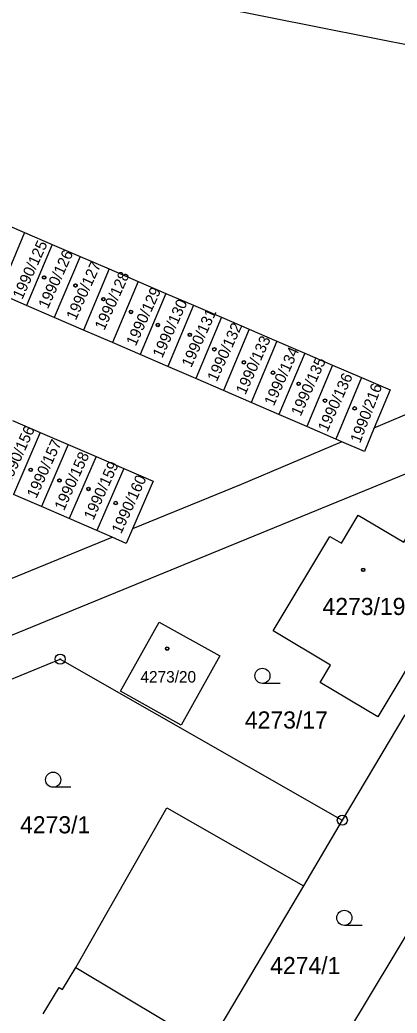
# Model space of a CAD drawing. Extents: x -593183 to -588034, y -1130415 to -1124994.
# Drawn here: x -590160 to -590122.6, y -1129085.7 to -1128987.2 of the extents above; entities that cross this region are included whole.
import ezdxf

# ---------------------------------------------------------------- set-up
doc = ezdxf.new("R2010")
doc.units = 0
for name, color, linetype in [('Vrstva 1', 7, 'Continuous'), ('Vrstva 18', 7, 'Continuous'), ('Vrstva 19', 7, 'Continuous'), ('Vrstva 24', 7, 'Continuous'), ('Vrstva 25', 7, 'Continuous'), ('Vrstva 4', 7, 'Continuous')]:
    doc.layers.add(name, color=color, linetype=linetype)

msp = doc.modelspace()

# ---------------------------------------------------------------- linework, layer by layer
at = {"layer": 'Vrstva 1'}
for p, q in [((-590065.94, -1129000.76), (-590239.95, -1128966.14)), ((-590162.28, -1129007.11), (-590159.52, -1129008.3)), ((-590159.52, -1129008.3), (-590162.07, -1129014.37)), ((-590159.52, -1129008.3), (-590156.77, -1129009.49)), ((-590124.85, -1129027.68), (-590079.65, -1129008.44)), ((-590156.77, -1129009.49), (-590159.32, -1129015.56)), ((-590156.77, -1129009.49), (-590154.02, -1129010.67)), ((-590154.02, -1129010.67), (-590156.57, -1129016.75)), ((-590154.02, -1129010.67), (-590151.14, -1129011.91)), ((-590151.14, -1129011.91), (-590153.69, -1129017.99)), ((-590151.14, -1129011.91), (-590148.26, -1129013.15)), ((-590148.26, -1129013.15), (-590150.81, -1129019.23)), ((-590148.26, -1129013.15), (-590145.51, -1129014.34)), ((-590159.32, -1129015.56), (-590162.07, -1129014.37)), ((-590145.51, -1129014.34), (-590148.06, -1129020.42)), ((-590145.51, -1129014.34), (-590142.76, -1129015.52)), ((-590156.57, -1129016.75), (-590159.32, -1129015.56)), ((-590142.76, -1129015.52), (-590145.31, -1129021.61)), ((-590142.76, -1129015.52), (-590140, -1129016.71)), ((-590153.69, -1129017.99), (-590156.57, -1129016.75)), ((-590140, -1129016.71), (-590142.55, -1129022.8)), ((-590140, -1129016.71), (-590137.25, -1129017.89)), ((-590150.81, -1129019.23), (-590153.69, -1129017.99)), ((-590137.25, -1129017.89), (-590139.8, -1129023.99)), ((-590137.25, -1129017.89), (-590134.5, -1129019.08)), ((-590148.06, -1129020.42), (-590150.81, -1129019.23)), ((-590134.5, -1129019.08), (-590137.05, -1129025.18)), ((-590134.5, -1129019.08), (-590131.75, -1129020.27)), ((-590145.31, -1129021.61), (-590148.06, -1129020.42)), ((-590131.75, -1129020.27), (-590134.3, -1129026.37)), ((-590131.75, -1129020.27), (-590128.99, -1129021.45)), ((-590142.55, -1129022.8), (-590145.31, -1129021.61)), ((-590128.99, -1129021.45), (-590131.54, -1129027.56)), ((-590128.99, -1129021.45), (-590126.12, -1129022.69)), ((-590139.8, -1129023.99), (-590142.55, -1129022.8)), ((-590126.12, -1129022.69), (-590128.67, -1129028.8)), ((-590126.12, -1129022.69), (-590123.29, -1129023.91)), ((-590123.29, -1129023.91), (-590124.85, -1129027.68)), ((-590103.23, -1129024.66), (-590166.83, -1129050.73)), ((-590137.05, -1129025.18), (-590139.8, -1129023.99)), ((-590134.3, -1129026.37), (-590137.05, -1129025.18)), ((-590131.54, -1129027.56), (-590134.3, -1129026.37)), ((-590160.72, -1129026.95), (-590157.96, -1129028.14)), ((-590128.67, -1129028.8), (-590131.54, -1129027.56)), ((-590124.85, -1129027.68), (-590125.82, -1129030.03)), ((-590157.96, -1129028.14), (-590160.61, -1129034.29)), ((-590157.96, -1129028.14), (-590155.19, -1129029.33)), ((-590128.07, -1129029.06), (-590128.67, -1129028.8)), ((-590155.19, -1129029.33), (-590157.85, -1129035.49)), ((-590155.19, -1129029.33), (-590152.43, -1129030.53)), ((-590128.07, -1129029.06), (-590138.04, -1129033.3)), ((-590125.82, -1129030.03), (-590128.07, -1129029.06)), ((-590152.43, -1129030.53), (-590155.09, -1129036.69)), ((-590152.43, -1129030.53), (-590149.67, -1129031.72)), ((-590149.67, -1129031.72), (-590152.34, -1129037.88)), ((-590149.67, -1129031.72), (-590146.77, -1129032.97)), ((-590146.77, -1129032.97), (-590148.82, -1129037.71)), ((-590138.04, -1129033.3), (-590148.82, -1129037.71)), ((-590157.85, -1129035.49), (-590160.61, -1129034.29)), ((-590155.09, -1129036.69), (-590157.85, -1129035.49)), ((-590152.34, -1129037.88), (-590155.09, -1129036.69)), ((-590148.82, -1129037.71), (-590149.44, -1129039.14)), ((-590175.77, -1129048.73), (-590150.84, -1129038.53)), ((-590150.84, -1129038.53), (-590152.34, -1129037.88)), ((-590149.44, -1129039.14), (-590150.84, -1129038.53)), ((-590121.83, -1129056.15), (-590128.02, -1129066.6)), ((-590154.44, -1129081.21), (-590145.41, -1129065.38)), ((-590145.41, -1129065.38), (-590131.87, -1129073.11)), ((-590127.84, -1129088.24), (-590114.33, -1129065.79)), ((-590128.02, -1129066.6), (-590131.87, -1129073.11)), ((-590131.87, -1129073.11), (-590146.35, -1129097.54)), ((-590155.75, -1129083.41), (-590154.44, -1129081.21)), ((-590157.66, -1129085.82), (-590156.1, -1129083.2)), ((-590156.1, -1129083.2), (-590155.75, -1129083.41))]:
    msp.add_line(p, q, dxfattribs=at)
for points in [[(-590114.52, -1129039.68), (-590124.51, -1129056.35), (-590130.22, -1129052.93), (-590129.19, -1129051.21), (-590134.86, -1129047.81), (-590129.26, -1129038.47), (-590128.1, -1129039.13), (-590126.45, -1129036.34), (-590121.94, -1129039.01), (-590120.25, -1129036.24), (-590114.52, -1129039.68)], [(-590149.99, -1129053.82), (-590146.16, -1129046.96), (-590140.17, -1129050.31), (-590144, -1129057.17), (-590149.99, -1129053.82)], [(-590183.13, -1129088.89), (-590163.74, -1129053.82), (-590155.98, -1129050.63), (-590128.02, -1129066.6)]]:
    msp.add_lwpolyline(points, dxfattribs=at)
at = {"layer": 'Vrstva 24'}
for centre, radius in [((-590155.98, -1129050.63), 0.5), ((-590155.98, -1129050.63), 0.0327), ((-590128.02, -1129066.6), 0.5), ((-590128.02, -1129066.6), 0.0327)]:
    msp.add_circle(centre, radius, dxfattribs=at)
at = {"layer": 'Vrstva 25'}
for p, q in [((-590134.19, -1129053.03), (-590135.94, -1129053.03)), ((-590154.93, -1129063.34), (-590156.68, -1129063.34)), ((-590126.07, -1129077.04), (-590127.82, -1129077.04))]:
    msp.add_line(p, q, dxfattribs=at)
for centre, radius in [((-590157.58, -1129012.76), 0.175), ((-590157.58, -1129012.76), 0.15), ((-590154.47, -1129013.56), 0.175), ((-590154.47, -1129013.56), 0.15), ((-590151.7, -1129014.92), 0.175), ((-590151.7, -1129014.92), 0.15), ((-590148.97, -1129016.18), 0.175), ((-590148.97, -1129016.18), 0.15), ((-590146.3, -1129017.47), 0.175), ((-590146.3, -1129017.47), 0.15), ((-590143.13, -1129018.45), 0.175), ((-590143.13, -1129018.45), 0.15), ((-590140.7, -1129019.89), 0.175), ((-590140.7, -1129019.89), 0.15), ((-590137.78, -1129021.18), 0.175), ((-590137.78, -1129021.18), 0.15), ((-590134.89, -1129022.21), 0.175), ((-590134.89, -1129022.21), 0.15), ((-590132.35, -1129023.31), 0.175), ((-590132.35, -1129023.31), 0.15), ((-590129.74, -1129024.98), 0.175), ((-590129.74, -1129024.98), 0.15), ((-590126.8, -1129025.75), 0.175), ((-590126.8, -1129025.75), 0.15), ((-590158.91, -1129031.84), 0.175), ((-590158.91, -1129031.84), 0.15), ((-590156.06, -1129032.9), 0.175), ((-590156.06, -1129032.9), 0.15), ((-590153.18, -1129033.74), 0.175), ((-590153.18, -1129033.74), 0.15), ((-590150.48, -1129035.14), 0.175), ((-590150.48, -1129035.14), 0.15), ((-590125.96, -1129041.77), 0.175), ((-590125.96, -1129041.77), 0.15), ((-590145.38, -1129049.58), 0.175), ((-590145.38, -1129049.58), 0.15), ((-590135.94, -1129052.28), 0.75), ((-590156.68, -1129062.59), 0.75), ((-590127.82, -1129076.29), 0.75)]:
    msp.add_circle(centre, radius, dxfattribs=at)
at = {"layer": 'Vrstva 4'}
msp.add_line((-590154.44, -1129081.21), (-590145.55, -1129086.53), dxfattribs=at)

# ---------------------------------------------------------------- texts
at = {"layer": 'Vrstva 18'}
for s, p in [('4273/17', (-590137.679, -1129057.51)), ('4273/1', (-590159.96, -1129067.91)), ('4274/1', (-590135.17, -1129081.87))]:
    msp.add_text(s, height=1.7, dxfattribs=at).set_placement(p)
at = {"layer": 'Vrstva 19'}
for s, rotation, p in [('1990/125', 65.55609, (-590159.75, -1129015.01)), ('1990/126', 65.55609, (-590157.21, -1129015.95)), ('1990/127', 65.55609, (-590154.44, -1129017.08)), ('1990/128', 65.55609, (-590151.62, -1129018.08)), ('1990/129', 65.55609, (-590148.5, -1129019.64)), ('1990/130', 65.55609, (-590145.88, -1129020.83)), ('1990/131', 65.55609, (-590143, -1129021.77)), ('1990/132', 65.55609, (-590140.47, -1129023.17)), ('1990/133', 65.55609, (-590137.63, -1129024.46)), ('1990/134', 65.55609, (-590134.82, -1129025.58)), ('1990/135', 65.55609, (-590132.16, -1129026.6)), ('1990/136', 65.55609, (-590129.5, -1129028.15)), ('1990/216', 68.86017, (-590126.26, -1129029.27)), ('1990/156', 65.55609, (-590161.01, -1129033.39)), ('1990/157', 65.55609, (-590158.35, -1129034.74)), ('1990/158', 65.55609, (-590155.61, -1129035.97)), ('1990/159', 65.55609, (-590152.7, -1129036.91)), ('1990/160', 65.55609, (-590149.94, -1129038.27))]:
    msp.add_text(s, height=1.1, rotation=rotation, dxfattribs=at).set_placement(p)
for s, height, p in [('4273/19', 1.7, (-590129.985, -1129046.25)), ('4273/20', 1.14, (-590148.028, -1129052.95))]:
    msp.add_text(s, height=height, dxfattribs=at).set_placement(p)

doc.saveas('drawing.dxf')
